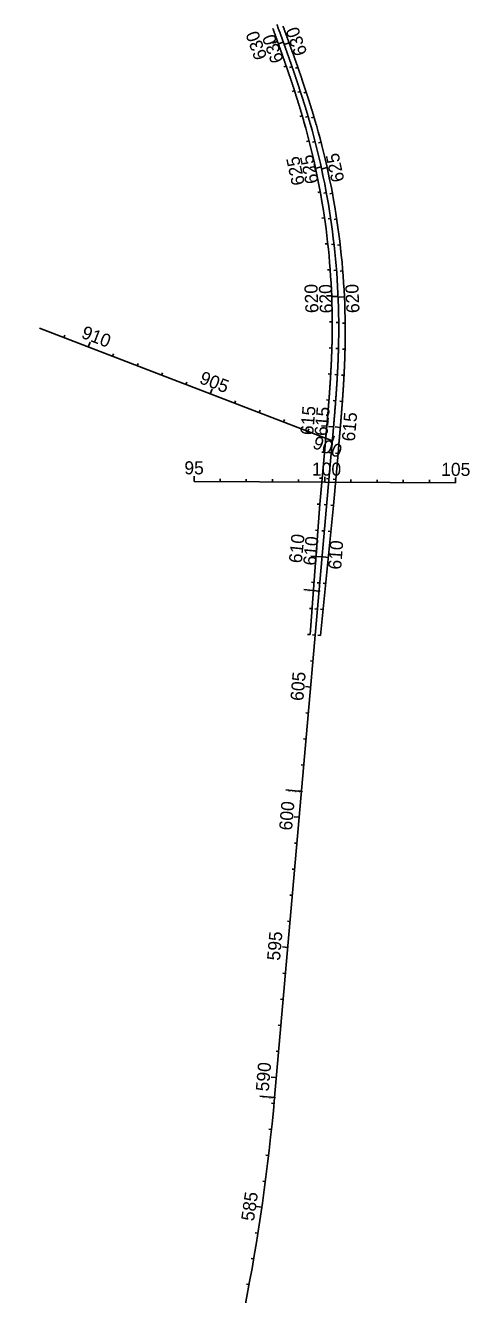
# Model space of a CAD drawing. Extents: x 448091 to 665917, y 1461380 to 1587607.
# Drawn here: x 486225 to 487923, y 1573786 to 1578644 of the extents above; entities that cross this region are included whole.
import ezdxf

# ---------------------------------------------------------------- set-up
doc = ezdxf.new("R2010")
doc.units = 0
for name, color, linetype in [('AttenuatorTM', 7, 'Continuous'), ('TextShtNo', 7, 'Continuous'), ('TextTitle', 7, 'Continuous')]:
    doc.layers.add(name, color=color, linetype=linetype)

msp = doc.modelspace()

# ---------------------------------------------------------------- linework, layer by layer
at = {"layer": 'AttenuatorTM'}
for p, q in [((487348.6, 1576479.2), (487289.2, 1576484.4)), ((487281.1, 1575712.4), (487221.3, 1575717.7)), ((487178, 1574540.3), (487120.7, 1574545.4))]:
    msp.add_line(p, q, dxfattribs=at)
for centre in [(487349.6, 1576479.1), (487282.1, 1575712.3), (487179, 1574540.2)]:
    msp.add_circle(centre, 1, dxfattribs=at)
at = {"layer": 'TextShtNo'}
for p, q in [((487398.6, 1577054.2), (486278.4, 1577484.6)), ((487177.6, 1574540.9), (487396.8, 1577034.5)), ((487351.1, 1576811.1), (487372.1, 1577049.6)), ((487402.9, 1576806.5), (487421.6, 1577019.3)), ((486869.5, 1576898.6), (487869.5, 1576893.7)), ((487313.3, 1576312.5), (487351.1, 1576811.1)), ((487353.1, 1576309), (487402.9, 1576806.5))]:
    msp.add_line(p, q, dxfattribs=at)
for centre, radius, start, end in [((484553.4, 1577498.2), 2844.8, 359.003, 15.8549), ((484558.3, 1577484.8), 2864.8, 358.9749, 15.883), ((484563.1, 1577471.4), 2884.8, 358.9471, 15.9108), ((479567.5, 1575210.1), 7639.4, 330.62472, 354.97487)]:
    msp.add_arc(centre, radius, start, end, dxfattribs=at)
for points in [[(487170.8, 1578632.4), (487172, 1578629.2), (487173.8, 1578624.1), (487175.7, 1578619), (487177.5, 1578613.9), (487179.3, 1578608.8), (487181.2, 1578603.7), (487183, 1578598.6), (487184.8, 1578593.6), (487186.6, 1578588.5), (487188.5, 1578583.4), (487190.3, 1578578.3), (487192.1, 1578573.2), (487193.9, 1578568.1), (487195.8, 1578563), (487197.6, 1578557.9), (487199.4, 1578552.8), (487201.2, 1578547.8), (487203, 1578542.7), (487204.8, 1578537.6), (487206.6, 1578532.5), (487208.4, 1578527.4), (487210.2, 1578522.3), (487212, 1578517.2), (487213.8, 1578512.1), (487215.6, 1578507), (487217.4, 1578501.9), (487219.1, 1578496.8), (487220.9, 1578491.7), (487222.7, 1578486.5), (487224.4, 1578481.4), (487226.2, 1578476.3), (487228, 1578471.2), (487229.7, 1578466.1), (487231.5, 1578461), (487233.2, 1578455.9), (487234.9, 1578450.7), (487236.7, 1578445.6), (487238.4, 1578440.5), (487240.1, 1578435.4), (487241.8, 1578430.3), (487243.5, 1578425.1), (487245.2, 1578420), (487246.9, 1578414.9), (487248.6, 1578409.7), (487250.3, 1578404.6), (487252, 1578399.5), (487253.7, 1578394.3), (487255.3, 1578389.2), (487257, 1578384), (487258.6, 1578378.9), (487260.3, 1578373.7), (487261.9, 1578368.6), (487263.5, 1578363.4), (487265.2, 1578358.3), (487266.8, 1578353.1), (487268.4, 1578347.9), (487270, 1578342.8), (487271.6, 1578337.6), (487273.1, 1578332.4), (487274.7, 1578327.3), (487276.3, 1578322.1), (487277.8, 1578316.9), (487279.4, 1578311.7), (487280.9, 1578306.6), (487282.5, 1578301.4), (487284, 1578296.2), (487285.5, 1578291), (487287, 1578285.8), (487288.5, 1578280.6), (487290, 1578275.4)], [(487186.5, 1578648), (487190.1, 1578637.8), (487192, 1578632.7), (487193.8, 1578627.6), (487195.6, 1578622.6), (487197.5, 1578617.5), (487199.3, 1578612.4), (487201.1, 1578607.3), (487203, 1578602.2), (487204.8, 1578597.1), (487206.6, 1578592.1), (487208.5, 1578587), (487210.3, 1578581.9), (487212.1, 1578576.8), (487214, 1578571.7), (487215.8, 1578566.6), (487217.6, 1578561.5), (487219.4, 1578556.4), (487221.2, 1578551.3), (487223, 1578546.3), (487224.9, 1578541.2), (487226.7, 1578536.1), (487228.5, 1578531), (487230.3, 1578525.9), (487232.1, 1578520.8), (487233.9, 1578515.7), (487235.7, 1578510.6), (487237.5, 1578505.5), (487239.2, 1578500.4), (487241, 1578495.3), (487242.8, 1578490.2), (487244.6, 1578485.1), (487246.3, 1578480), (487248.1, 1578474.8), (487249.9, 1578469.7), (487251.6, 1578464.6), (487253.4, 1578459.5), (487255.1, 1578454.4), (487256.9, 1578449.3), (487258.6, 1578444.2), (487260.3, 1578439), (487262.1, 1578433.9), (487263.8, 1578428.8), (487265.5, 1578423.7), (487267.2, 1578418.5), (487268.9, 1578413.4), (487270.6, 1578408.3), (487272.3, 1578403.1), (487274, 1578398), (487275.7, 1578392.9), (487277.3, 1578387.7), (487279, 1578382.6), (487280.7, 1578377.4), (487282.3, 1578372.3), (487284, 1578367.1), (487285.6, 1578362), (487287.2, 1578356.8), (487288.8, 1578351.7), (487290.5, 1578346.5), (487292.1, 1578341.4), (487293.7, 1578336.2), (487295.3, 1578331), (487296.8, 1578325.9), (487298.4, 1578320.7), (487300, 1578315.5), (487301.5, 1578310.3), (487303.1, 1578305.2), (487304.6, 1578300), (487306.2, 1578294.8), (487307.7, 1578289.6), (487309.2, 1578284.4), (487310.7, 1578279.2), (487312.2, 1578274), (487313.7, 1578268.8)], [(487210.1, 1578641.4), (487211.9, 1578636.3), (487213.8, 1578631.2), (487215.6, 1578626.1), (487217.5, 1578621), (487219.3, 1578616), (487221.1, 1578610.9), (487223, 1578605.8), (487224.8, 1578600.7), (487226.6, 1578595.6), (487228.5, 1578590.5), (487230.3, 1578585.4), (487232.1, 1578580.4), (487234, 1578575.3), (487235.8, 1578570.2), (487237.6, 1578565.1), (487239.4, 1578560), (487241.3, 1578554.9), (487243.1, 1578549.8), (487244.9, 1578544.7), (487246.7, 1578539.6), (487248.5, 1578534.6), (487250.3, 1578529.5), (487252.1, 1578524.4), (487253.9, 1578519.3), (487255.7, 1578514.2), (487257.5, 1578509.1), (487259.3, 1578504), (487261.1, 1578498.9), (487262.9, 1578493.8), (487264.7, 1578488.7), (487266.5, 1578483.6), (487268.2, 1578478.5), (487270, 1578473.4), (487271.8, 1578468.2), (487273.5, 1578463.1), (487275.3, 1578458), (487277, 1578452.9), (487278.8, 1578447.8), (487280.5, 1578442.7), (487282.3, 1578437.6), (487284, 1578432.4), (487285.7, 1578427.3), (487287.4, 1578422.2), (487289.2, 1578417.1), (487290.9, 1578411.9), (487292.6, 1578406.8), (487294.3, 1578401.7), (487296, 1578396.5), (487297.7, 1578391.4), (487299.3, 1578386.3), (487301, 1578381.1), (487302.7, 1578376), (487304.3, 1578370.8), (487306, 1578365.7), (487307.6, 1578360.5), (487309.3, 1578355.4), (487310.9, 1578350.2), (487312.5, 1578345.1), (487314.1, 1578339.9), (487315.8, 1578334.8), (487317.4, 1578329.6), (487318.9, 1578324.4), (487320.5, 1578319.3), (487322.1, 1578314.1), (487323.7, 1578308.9), (487325.2, 1578303.8), (487326.8, 1578298.6), (487328.3, 1578293.4), (487329.9, 1578288.2), (487331.4, 1578283), (487332.9, 1578277.8), (487334.4, 1578272.6), (487335.9, 1578267.5), (487337.4, 1578262.3)], [(487372.1, 1577049.6), (487372.5, 1577055), (487373, 1577060.4), (487373.5, 1577065.8), (487374, 1577071.2), (487374.4, 1577076.5), (487374.9, 1577081.9), (487375.4, 1577087.3), (487375.8, 1577092.7), (487376.3, 1577098.1), (487376.8, 1577103.5), (487377.2, 1577108.9), (487377.7, 1577114.2), (487378.2, 1577119.6), (487378.6, 1577125), (487379.1, 1577130.4), (487379.6, 1577135.8), (487380, 1577141.2), (487380.5, 1577146.6), (487380.9, 1577151.9), (487381.4, 1577157.3), (487381.8, 1577162.7), (487382.2, 1577168.1), (487382.7, 1577173.5), (487383.1, 1577178.9), (487383.5, 1577184.3), (487384, 1577189.7), (487384.4, 1577195), (487384.8, 1577200.4), (487385.2, 1577205.8), (487385.7, 1577211.2), (487386.1, 1577216.6), (487386.5, 1577222), (487386.9, 1577227.4), (487387.3, 1577232.8), (487387.7, 1577238.2), (487388, 1577243.6), (487388.4, 1577248.9), (487388.8, 1577254.3), (487389.2, 1577259.7), (487389.5, 1577265.1), (487389.9, 1577270.5), (487390.2, 1577275.9), (487390.6, 1577281.3), (487390.9, 1577286.7), (487391.3, 1577292.1), (487391.6, 1577297.5), (487391.9, 1577302.9), (487392.2, 1577308.3), (487392.6, 1577313.7), (487392.9, 1577319.1), (487393.2, 1577324.5), (487393.4, 1577329.9), (487393.7, 1577335.3), (487394, 1577340.7), (487394.3, 1577346.1), (487394.5, 1577351.5), (487394.8, 1577356.9), (487395, 1577362.3), (487395.3, 1577367.7), (487395.5, 1577373.1), (487395.7, 1577378.5), (487395.9, 1577383.9), (487396.1, 1577389.3), (487396.3, 1577394.7), (487396.5, 1577400.1), (487396.7, 1577405.5), (487396.9, 1577410.9), (487397, 1577416.3), (487397.2, 1577421.7), (487397.3, 1577427.1), (487397.4, 1577432.5), (487397.5, 1577437.9), (487397.7, 1577443.3), (487397.8, 1577448.7)], [(487396.8, 1577034.5), (487397.3, 1577039.9), (487397.8, 1577045.3), (487398.3, 1577050.6), (487398.7, 1577056), (487399.2, 1577061.4), (487399.7, 1577066.8), (487400.1, 1577072.2), (487400.6, 1577077.6), (487401.1, 1577082.9), (487401.6, 1577088.3), (487402, 1577093.7), (487402.5, 1577099.1), (487402.9, 1577104.5), (487403.4, 1577109.9), (487403.9, 1577115.3), (487404.3, 1577120.6), (487404.8, 1577126), (487405.2, 1577131.4), (487405.7, 1577136.8), (487406.1, 1577142.2), (487406.6, 1577147.6), (487407, 1577153), (487407.5, 1577158.4), (487407.9, 1577163.7), (487408.3, 1577169.1), (487408.7, 1577174.5), (487409.2, 1577179.9), (487409.6, 1577185.3), (487410, 1577190.7), (487410.4, 1577196.1), (487410.8, 1577201.5), (487411.2, 1577206.9), (487411.6, 1577212.2), (487412, 1577217.6), (487412.4, 1577223), (487412.8, 1577228.4), (487413.2, 1577233.8), (487413.6, 1577239.2), (487413.9, 1577244.6), (487414.3, 1577250), (487414.7, 1577255.4), (487415, 1577260.8), (487415.4, 1577266.2), (487415.7, 1577271.6), (487416.1, 1577277), (487416.4, 1577282.4), (487416.7, 1577287.8), (487417, 1577293.1), (487417.3, 1577298.5), (487417.7, 1577303.9), (487417.9, 1577309.3), (487418.2, 1577314.7), (487418.5, 1577320.1), (487418.8, 1577325.5), (487419.1, 1577330.9), (487419.3, 1577336.3), (487419.6, 1577341.7), (487419.8, 1577347.1), (487420.1, 1577352.5), (487420.3, 1577357.9), (487420.5, 1577363.3), (487420.7, 1577368.7), (487420.9, 1577374.1), (487421.1, 1577379.5), (487421.3, 1577384.9), (487421.5, 1577390.3), (487421.7, 1577395.7), (487421.8, 1577401.1), (487422, 1577406.5), (487422.1, 1577412), (487422.3, 1577417.4), (487422.4, 1577422.8), (487422.5, 1577428.2), (487422.6, 1577433.6)], [(487421.6, 1577019.3), (487422.1, 1577024.7), (487422.6, 1577030.1), (487423, 1577035.5), (487423.5, 1577040.9), (487424, 1577046.3), (487424.4, 1577051.6), (487424.9, 1577057), (487425.4, 1577062.4), (487425.9, 1577067.8), (487426.3, 1577073.2), (487426.8, 1577078.6), (487427.2, 1577083.9), (487427.7, 1577089.3), (487428.2, 1577094.7), (487428.6, 1577100.1), (487429.1, 1577105.5), (487429.5, 1577110.9), (487430, 1577116.3), (487430.4, 1577121.7), (487430.9, 1577127), (487431.3, 1577132.4), (487431.8, 1577137.8), (487432.2, 1577143.2), (487432.7, 1577148.6), (487433.1, 1577154), (487433.5, 1577159.4), (487433.9, 1577164.8), (487434.4, 1577170.1), (487434.8, 1577175.5), (487435.2, 1577180.9), (487435.6, 1577186.3), (487436, 1577191.7), (487436.4, 1577197.1), (487436.8, 1577202.5), (487437.2, 1577207.9), (487437.6, 1577213.3), (487438, 1577218.7), (487438.4, 1577224), (487438.7, 1577229.4), (487439.1, 1577234.8), (487439.5, 1577240.2), (487439.8, 1577245.6), (487440.2, 1577251), (487440.5, 1577256.4), (487440.8, 1577261.8), (487441.2, 1577267.2), (487441.5, 1577272.6), (487441.8, 1577278), (487442.1, 1577283.4), (487442.4, 1577288.8), (487442.7, 1577294.2), (487443, 1577299.6), (487443.3, 1577305), (487443.6, 1577310.4), (487443.9, 1577315.8), (487444.1, 1577321.2), (487444.4, 1577326.6), (487444.6, 1577332), (487444.9, 1577337.4), (487445.1, 1577342.8), (487445.3, 1577348.2), (487445.5, 1577353.6), (487445.7, 1577359), (487445.9, 1577364.4), (487446.1, 1577369.8), (487446.3, 1577375.2), (487446.5, 1577380.6), (487446.6, 1577386), (487446.8, 1577391.4), (487446.9, 1577396.8), (487447.1, 1577402.2), (487447.2, 1577407.6), (487447.3, 1577413), (487447.4, 1577418.4)]]:
    msp.add_spline(points, degree=3, dxfattribs=at)
at = {"layer": 'TextTitle'}
for p, q in [((487188.7, 1578582.9), (487169.8, 1578576.1)), ((487210.9, 1578580.3), (487192.1, 1578573.5)), ((487233.1, 1578577.6), (487214.3, 1578570.8)), ((487222, 1578488.6), (487212.5, 1578485.3)), ((487244.2, 1578486), (487234.8, 1578482.7)), ((487266.5, 1578483.4), (487257.1, 1578480.1)), ((487253.8, 1578393.8), (487244.3, 1578390.7)), ((487276.2, 1578391.2), (487266.7, 1578388.1)), ((487298.6, 1578388.6), (487289.1, 1578385.5)), ((487283.4, 1578298.2), (487273.8, 1578295.4)), ((487305.9, 1578295.8), (487296.3, 1578292.9)), ((487328.4, 1578293.2), (487318.8, 1578290.3)), ((487309.8, 1578201.8), (487300.1, 1578199.3)), ((487332.5, 1578199.4), (487322.8, 1578196.9)), ((487355.2, 1578196.9), (487345.5, 1578194.3)), ((487332.8, 1578104.5), (487313.3, 1578100.2)), ((487355.8, 1578102.1), (487336.2, 1578097.8)), ((487378.7, 1578099.6), (487359.2, 1578095.3)), ((487352.4, 1578006.4), (487342.6, 1578004.7)), ((487375.6, 1578004.1), (487365.8, 1578002.3)), ((487398.8, 1578001.7), (487388.9, 1577999.9)), ((487368.6, 1577907.8), (487358.7, 1577906.3)), ((487392, 1577905.5), (487382.1, 1577904)), ((487415.4, 1577903.1), (487405.5, 1577901.6)), ((487381.2, 1577808.6), (487371.3, 1577807.5)), ((487405, 1577806.3), (487395, 1577805.2)), ((487428.7, 1577804), (487418.7, 1577802.8)), ((487390.4, 1577709), (487380.4, 1577708.2)), ((487414.4, 1577706.8), (487404.5, 1577706)), ((487438.5, 1577704.5), (487428.5, 1577703.7)), ((487396, 1577609.2), (487376, 1577608.4)), ((487420.4, 1577607), (487400.5, 1577606.1)), ((487444.8, 1577604.7), (487424.9, 1577603.8)), ((487398.2, 1577509.2), (487388.2, 1577509.1)), ((487423, 1577507), (487413, 1577506.9)), ((487447.7, 1577504.7), (487437.7, 1577504.6)), ((486371.8, 1577448.8), (486375.3, 1577458.1)), ((486465.1, 1577412.9), (486472.3, 1577431.6)), ((486558.4, 1577377), (486562, 1577386.4)), ((487396.8, 1577409.2), (487386.8, 1577409.5)), ((487422, 1577407), (487412, 1577407.3)), ((487447.1, 1577404.7), (487437.1, 1577405)), ((486651.8, 1577341.2), (486655.4, 1577350.5)), ((486745.1, 1577305.3), (486748.7, 1577314.6)), ((486838.5, 1577269.4), (486842.1, 1577278.8)), ((487392.3, 1577309.3), (487382.3, 1577309.9)), ((487417.8, 1577307.1), (487407.8, 1577307.6)), ((487443.3, 1577304.8), (487433.3, 1577305.3)), ((486931.8, 1577233.6), (486939, 1577252.2)), ((487025.2, 1577197.7), (487028.8, 1577207)), ((487118.5, 1577161.8), (487122.1, 1577171.2)), ((487385.5, 1577209.5), (487375.6, 1577210.3)), ((487411.3, 1577207.3), (487401.3, 1577208.1)), ((487437, 1577205), (487427, 1577205.7)), ((487211.9, 1577126), (487215.5, 1577135.3)), ((487305.2, 1577090.1), (487308.8, 1577099.4)), ((487377.3, 1577109.9), (487357.4, 1577111.6)), ((487403.2, 1577107.6), (487383.3, 1577109.3)), ((487429.1, 1577105.3), (487409.1, 1577107)), ((487398.6, 1577054.2), (487405.7, 1577072.9)), ((487368.6, 1577010.3), (487358.6, 1577011.1)), ((487394.5, 1577008), (487384.6, 1577008.9)), ((487420.4, 1577005.7), (487410.4, 1577006.6)), ((486869.5, 1576898.6), (486869.6, 1576918.6)), ((486969.5, 1576898.1), (486969.6, 1576908.1)), ((487069.5, 1576897.6), (487069.6, 1576907.6)), ((487169.5, 1576897.1), (487169.6, 1576907.1)), ((487269.5, 1576896.6), (487269.6, 1576906.6)), ((487359.8, 1576910.6), (487349.9, 1576911.5)), ((487369.5, 1576896.1), (487369.6, 1576916.1)), ((487385.8, 1576908.4), (487375.8, 1576909.3)), ((487411.6, 1576906.1), (487401.7, 1576907)), ((487469.5, 1576895.7), (487469.6, 1576905.7)), ((487569.5, 1576895.2), (487569.6, 1576905.2)), ((487669.5, 1576894.7), (487669.6, 1576904.7)), ((487769.5, 1576894.2), (487769.6, 1576904.2)), ((487869.5, 1576893.7), (487869.6, 1576913.7)), ((487351.1, 1576811), (487341.1, 1576811.9)), ((487377, 1576808.8), (487367, 1576809.7)), ((487402.9, 1576806.5), (487392.9, 1576807.3)), ((487342.6, 1576711.4), (487333.6, 1576712)), ((487368.2, 1576709.2), (487358.3, 1576710)), ((487393.8, 1576706.9), (487383, 1576708)), ((487335.3, 1576611.7), (487316, 1576613.1)), ((487359.5, 1576609.6), (487339.6, 1576611.3)), ((487383.7, 1576607.4), (487363.1, 1576609.5)), ((487328.4, 1576511.9), (487318.4, 1576512.6)), ((487350.7, 1576509.9), (487340.8, 1576510.8)), ((487373, 1576508), (487363.1, 1576509)), ((487320.6, 1576412.2), (487310.9, 1576412.9)), ((487342, 1576410.3), (487332, 1576411.2)), ((487363.3, 1576408.4), (487353.1, 1576409.5)), ((487313.3, 1576312.5), (487303.3, 1576313.2)), ((487333.2, 1576310.7), (487323.2, 1576311.6)), ((487353.1, 1576309), (487343.2, 1576310)), ((487324.4, 1576211.1), (487314.5, 1576212)), ((487315.7, 1576111.5), (487295.8, 1576113.2)), ((487306.9, 1576011.9), (487297, 1576012.7)), ((487298.2, 1575912.2), (487288.2, 1575913.1)), ((487289.4, 1575812.6), (487279.4, 1575813.5)), ((487280.6, 1575713), (487270.7, 1575713.9)), ((487271.9, 1575613.4), (487252, 1575615.2)), ((487263.1, 1575513.8), (487253.2, 1575514.7)), ((487254.4, 1575414.2), (487244.4, 1575415)), ((487245.6, 1575314.6), (487235.6, 1575315.4)), ((487236.8, 1575214.9), (487226.9, 1575215.8)), ((487228.1, 1575115.3), (487208.2, 1575117.1)), ((487219.3, 1575015.7), (487209.4, 1575016.6)), ((487210.6, 1574916.1), (487200.6, 1574917)), ((487201.8, 1574816.5), (487191.8, 1574817.3)), ((487193, 1574716.9), (487183.1, 1574717.7)), ((487184.3, 1574617.2), (487164.4, 1574619)), ((487175.5, 1574517.6), (487165.5, 1574518.5)), ((487165.8, 1574418.1), (487155.8, 1574419.1)), ((487154.8, 1574318.7), (487144.8, 1574319.9)), ((487142.4, 1574219.5), (487132.5, 1574220.8)), ((487128.8, 1574120.4), (487109, 1574123.3)), ((487113.9, 1574021.5), (487104, 1574023.1)), ((487097.7, 1573922.8), (487087.9, 1573924.5)), ((487080.2, 1573824.4), (487070.4, 1573826.2))]:
    msp.add_line(p, q, dxfattribs=at)

# ---------------------------------------------------------------- texts
at = {"layer": 'AttenuatorTM'}
for s, p in [('POT STA. 608+69.71', (487342.4, 1576477.9)), ('POT STA. 601+00.00', (487275, 1575711.2)), ('PT STA. 589+23.41', (487171.9, 1574539.1))]:
    msp.add_text(s, height=3.5, rotation=174.9736, dxfattribs=at).set_placement(p)
at = {"layer": 'TextTitle'}
for s, rotation, p in [('630', 109.769, (487303.6, 1578538.1)), ('630', 109.7535, (487150.5, 1578522.6)), ('630', 109.7535, (487213.5, 1578510)), ('625', 102.4435, (487294.1, 1578037.6)), ('625', 102.3054, (487346.5, 1578043.6)), ('625', 102.5782, (487445.5, 1578050.2)), ('620', 92.4435, (487346, 1577543.9)), ('620', 92.2351, (487401, 1577543)), ('620', 92.6476, (487502.8, 1577544)), ('910', 338.9831, (486435, 1577449.6)), ('905', 338.9831, (486886.8, 1577275.7)), ('615', 85.1097, (487325.3, 1577074.3)), ('615', 85.1598, (487379.6, 1577071.1)), ('615', 85.067, (487484.3, 1577050.2)), ('900', 338.9831, (487319.4, 1577027.8)), ('95', 359.7231, (486832.5, 1576925.8)), ('100', 359.7231, (487320.5, 1576921.1)), ('105', 359.7231, (487814.6, 1576920)), ('610', 84.1564, (487281.4, 1576584)), ('610', 84.9749, (487336.3, 1576575.2)), ('610', 85.7933, (487432.1, 1576559.9)), ('605', 84.9749, (487287.3, 1576057)), ('600', 84.9749, (487244.2, 1575561.2)), ('595', 84.9749, (487198.2, 1575063.2)), ('590', 84.9749, (487155.2, 1574562.4)), ('585', 81.7993, (487098.7, 1574065.5))]:
    msp.add_text(s, height=50, rotation=rotation, dxfattribs=at).set_placement(p)

doc.saveas('drawing.dxf')
